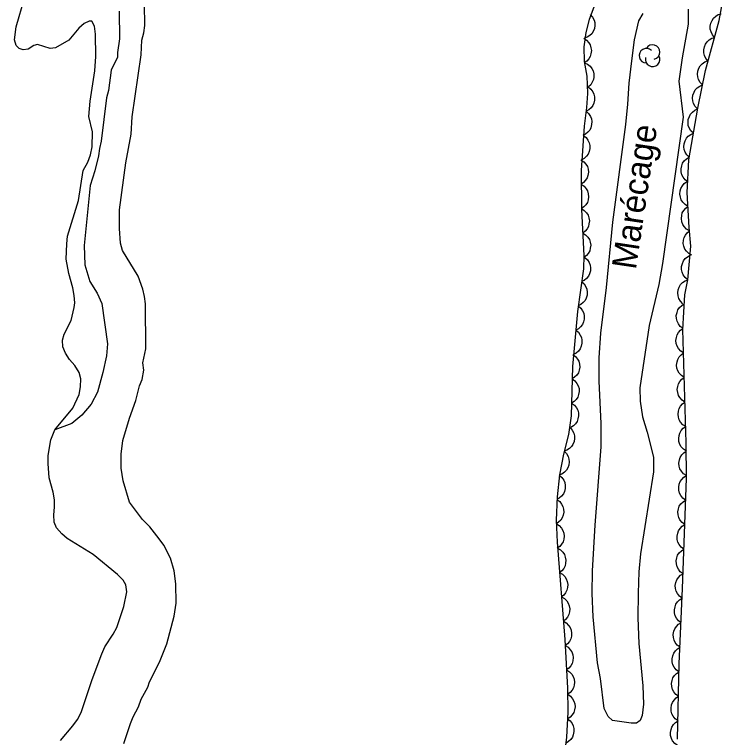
# Model space of a CAD drawing. Extents: x 282461 to 284471, y 5554090 to 5557646.
# Drawn here: x 284159.2 to 284246, y 5556638.1 to 5556726.7 of the extents above; entities that cross this region are included whole.
import ezdxf

# ---------------------------------------------------------------- set-up
doc = ezdxf.new("R2010")
doc.units = 0
for name, color, linetype in [('Niveau 1', 7, 'Continuous'), ('Niveau 4', 7, 'Continuous'), ('Niveau 44', 7, 'Continuous'), ('Niveau 7', 7, 'Continuous')]:
    doc.layers.add(name, color=color, linetype=linetype)

msp = doc.modelspace()

# ---------------------------------------------------------------- linework, layer by layer
at = {"layer": 'Niveau 1'}
for points in [[(284174.36, 5556694.66), (284172.43, 5556697.81), (284172.2, 5556698.72), (284172.08, 5556700.52), (284172.08, 5556702.78), (284172.85, 5556708.55), (284173.52, 5556712.05), (284173.62, 5556714.2), (284174.73, 5556721.77), (284174.84, 5556723.58), (284175.06, 5556724.48), (284175.17, 5556725.39), (284175.16, 5556727.99)], [(284172.62, 5556637.38), (284173.41, 5556639.86), (284173.74, 5556640.66), (284174.42, 5556641.9), (284174.75, 5556642.81), (284175.54, 5556644.28), (284175.76, 5556644.96), (284177, 5556647.34), (284177.9, 5556649.6), (284178.79, 5556652.99), (284179.01, 5556654.58), (284179, 5556656.95), (284178.77, 5556658.53), (284178.32, 5556660.11), (284177.52, 5556661.69), (284176.95, 5556662.48), (284175.82, 5556663.94), (284174.91, 5556664.84), (284173.32, 5556666.98), (284172.52, 5556669.57), (284172.29, 5556671.15), (284172.28, 5556672.85), (284172.51, 5556674.54), (284173.29, 5556677.26), (284174.07, 5556679.41), (284174.52, 5556681.22), (284174.86, 5556682.01), (284175.08, 5556683.14), (284174.96, 5556684.04), (284175.3, 5556685.74), (284175.28, 5556691.27), (284175.16, 5556692.18), (284174.93, 5556693.08), (284174.36, 5556694.66)]]:
    msp.add_lwpolyline(points, dxfattribs=at)
at = {"layer": 'Niveau 4'}
for points in [[(284163.32, 5556672.67), (284163.65, 5556674.59), (284164.17, 5556675.85), (284166.35, 5556678.5), (284167.14, 5556680.14), (284167.31, 5556681.1), (284167.36, 5556682.07), (284167.13, 5556682.86), (284166.62, 5556683.7), (284165.94, 5556684.43), (284165.48, 5556685.22), (284165.14, 5556686.01), (284165.08, 5556686.8), (284165.31, 5556687.54), (284166.15, 5556689.24), (284166.54, 5556690.82), (284166.6, 5556691.39), (284166.54, 5556692.29), (284166.36, 5556693.25), (284165.85, 5556695), (284165.56, 5556696.75), (284165.61, 5556698.62), (284165.72, 5556699.58), (284167.07, 5556703.93), (284167.62, 5556707.61), (284168.18, 5556708.63), (284168.52, 5556709.54), (284168.74, 5556710.5), (284168.79, 5556712.36), (284168.33, 5556714.22), (284168.5, 5556716.09), (284169.05, 5556719.82), (284169.16, 5556721.57), (284169.15, 5556724.34), (284169.03, 5556725.3), (284168.69, 5556725.92), (284168.35, 5556725.92), (284167.73, 5556725.64), (284167.11, 5556725.07), (284165.87, 5556723.6), (284164.24, 5556722.63), (284163.56, 5556722.57), (284162.03, 5556723.07), (284161.58, 5556722.95), (284160.9, 5556722.5), (284160.28, 5556722.38), (284159.77, 5556722.55), (284159.43, 5556722.95), (284159.2, 5556723.62), (284159.42, 5556725.21), (284160.43, 5556728.77)], [(284164.84, 5556637.74), (284166.36, 5556639.56), (284166.93, 5556640.35), (284167.38, 5556641.2), (284168.72, 5556645.22), (284169.9, 5556648.39), (284170.29, 5556649.24), (284171.3, 5556650.77), (284171.75, 5556651.62), (284172.6, 5556654.17), (284172.99, 5556655.98), (284172.87, 5556656.83), (284172.53, 5556657.39), (284171.85, 5556658.12), (284168.84, 5556660.54), (284165.67, 5556662.5), (284164.99, 5556663.07), (284164.36, 5556663.8), (284164.08, 5556664.53), (284164.02, 5556665.43), (284164.13, 5556666.34), (284164.13, 5556667.24), (284163.95, 5556668.2), (284163.44, 5556669.95), (284163.32, 5556671.7), (284163.32, 5556672.67)]]:
    msp.add_lwpolyline(points, dxfattribs=at)
at = {"layer": 'Niveau 44'}
for points in [[(284240.52, 5556637.91), (284240.73, 5556647.16), (284241.13, 5556656.37), (284241.59, 5556669.85), (284241.56, 5556674.24), (284241.18, 5556688.14), (284241.39, 5556692.39), (284241.76, 5556694.22), (284242.15, 5556698.35), (284241.94, 5556700.62), (284241.7, 5556704.9), (284241.9, 5556708.92), (284242.98, 5556715.26), (284243.93, 5556719.86), (284245.62, 5556725.99), (284246.03, 5556728.22)], [(284230.25, 5556727.63), (284229.67, 5556726.13), (284229.28, 5556724.53), (284229.03, 5556722.76), (284229.08, 5556720.96), (284229.38, 5556719.17), (284229.49, 5556717.04), (284229.36, 5556715.33), (284229.05, 5556713.03), (284228.68, 5556707.62), (284228.73, 5556702.84), (284229.03, 5556697.18), (284228.96, 5556695.58), (284228.25, 5556690.33), (284227.63, 5556683.58), (284227.48, 5556677.54), (284227.12, 5556675.25), (284226.53, 5556672.86), (284226.02, 5556670.32), (284225.73, 5556667.61), (284225.63, 5556664.77), (284225.74, 5556662.08), (284226.69, 5556650.12), (284227.03, 5556644.19), (284227.05, 5556641.24), (284226.88, 5556638.16), (284226.21, 5556632.4)], [(284245.05, 5556723.93), (284244.78, 5556724.25), (284244.62, 5556724.62), (284244.53, 5556724.94), (284244.53, 5556725.29), (284244.6, 5556725.65), (284244.76, 5556726), (284244.93, 5556726.28), (284245.19, 5556726.52), (284245.51, 5556726.71), (284245.85, 5556726.83)], [(284229.81, 5556726.72), (284230.09, 5556726.41), (284230.27, 5556726.04), (284230.37, 5556725.73), (284230.37, 5556725.38), (284230.32, 5556725.01), (284230.17, 5556724.66), (284230.01, 5556724.38), (284229.75, 5556724.14), (284229.44, 5556723.94), (284229.1, 5556723.81)], [(284229, 5556723.81), (284229.35, 5556723.58), (284229.62, 5556723.27), (284229.8, 5556723), (284229.89, 5556722.66), (284229.94, 5556722.3), (284229.88, 5556721.92), (284229.8, 5556721.6), (284229.62, 5556721.3), (284229.38, 5556721.03), (284229.08, 5556720.82)], [(284244.25, 5556721.03), (284243.98, 5556721.35), (284243.82, 5556721.72), (284243.73, 5556722.04), (284243.73, 5556722.39), (284243.8, 5556722.76), (284243.96, 5556723.1), (284244.13, 5556723.38), (284244.39, 5556723.62), (284244.71, 5556723.81), (284245.05, 5556723.93)], [(284229.1, 5556720.82), (284229.48, 5556720.65), (284229.79, 5556720.38), (284230, 5556720.13), (284230.15, 5556719.81), (284230.24, 5556719.45), (284230.24, 5556719.07), (284230.2, 5556718.75), (284230.06, 5556718.43), (284229.86, 5556718.12), (284229.6, 5556717.87)], [(284243.57, 5556718.1), (284243.27, 5556718.4), (284243.09, 5556718.76), (284242.98, 5556719.08), (284242.96, 5556719.43), (284243, 5556719.8), (284243.14, 5556720.15), (284243.29, 5556720.44), (284243.54, 5556720.69), (284243.84, 5556720.91), (284244.18, 5556721.05)], [(284242.96, 5556715.16), (284242.67, 5556715.46), (284242.48, 5556715.82), (284242.37, 5556716.13), (284242.35, 5556716.48), (284242.39, 5556716.85), (284242.53, 5556717.21), (284242.68, 5556717.5), (284242.93, 5556717.75), (284243.23, 5556717.96), (284243.57, 5556718.1)], [(284229.55, 5556717.85), (284229.88, 5556717.59), (284230.11, 5556717.26), (284230.26, 5556716.96), (284230.32, 5556716.62), (284230.33, 5556716.25), (284230.23, 5556715.88), (284230.12, 5556715.58), (284229.91, 5556715.3), (284229.64, 5556715.05), (284229.32, 5556714.87)], [(284229.3, 5556714.87), (284229.61, 5556714.59), (284229.82, 5556714.25), (284229.95, 5556713.95), (284230, 5556713.6), (284229.98, 5556713.23), (284229.86, 5556712.86), (284229.74, 5556712.57), (284229.51, 5556712.3), (284229.22, 5556712.07), (284228.9, 5556711.91)], [(284242.46, 5556712.19), (284242.15, 5556712.48), (284241.95, 5556712.84), (284241.83, 5556713.14), (284241.8, 5556713.49), (284241.83, 5556713.86), (284241.96, 5556714.23), (284242.1, 5556714.52), (284242.34, 5556714.78), (284242.63, 5556715.01), (284242.96, 5556715.16)], [(284228.97, 5556711.9), (284229.3, 5556711.64), (284229.53, 5556711.31), (284229.69, 5556711.02), (284229.75, 5556710.67), (284229.76, 5556710.31), (284229.67, 5556709.93), (284229.56, 5556709.63), (284229.35, 5556709.35), (284229.08, 5556709.1), (284228.77, 5556708.91)], [(284241.95, 5556709.23), (284241.65, 5556709.52), (284241.45, 5556709.87), (284241.33, 5556710.18), (284241.3, 5556710.53), (284241.33, 5556710.9), (284241.45, 5556711.26), (284241.59, 5556711.56), (284241.83, 5556711.81), (284242.13, 5556712.04), (284242.46, 5556712.19)], [(284241.77, 5556706.23), (284241.43, 5556706.48), (284241.19, 5556706.81), (284241.03, 5556707.1), (284240.96, 5556707.44), (284240.95, 5556707.81), (284241.03, 5556708.19), (284241.13, 5556708.5), (284241.34, 5556708.78), (284241.61, 5556709.04), (284241.92, 5556709.23)], [(284228.67, 5556708.92), (284229.01, 5556708.69), (284229.27, 5556708.38), (284229.45, 5556708.1), (284229.54, 5556707.76), (284229.58, 5556707.39), (284229.52, 5556707.01), (284229.43, 5556706.7), (284229.24, 5556706.41), (284228.99, 5556706.13), (284228.7, 5556705.93)], [(284228.7, 5556705.93), (284229.05, 5556705.7), (284229.3, 5556705.38), (284229.48, 5556705.11), (284229.57, 5556704.77), (284229.61, 5556704.4), (284229.55, 5556704.02), (284229.46, 5556703.71), (284229.27, 5556703.41), (284229.02, 5556703.14), (284228.73, 5556702.94)], [(284241.79, 5556703.22), (284241.43, 5556703.44), (284241.16, 5556703.74), (284240.97, 5556704.01), (284240.86, 5556704.35), (284240.81, 5556704.71), (284240.85, 5556705.1), (284240.92, 5556705.42), (284241.1, 5556705.72), (284241.34, 5556706.01), (284241.63, 5556706.23)], [(284228.72, 5556702.94), (284229.08, 5556702.72), (284229.35, 5556702.42), (284229.54, 5556702.15), (284229.65, 5556701.81), (284229.7, 5556701.45), (284229.65, 5556701.07), (284229.58, 5556700.75), (284229.41, 5556700.45), (284229.17, 5556700.17), (284228.88, 5556699.95)], [(284241.96, 5556700.22), (284241.6, 5556700.44), (284241.33, 5556700.74), (284241.14, 5556701.01), (284241.03, 5556701.34), (284240.98, 5556701.71), (284241.02, 5556702.09), (284241.09, 5556702.41), (284241.27, 5556702.72), (284241.51, 5556703), (284241.79, 5556703.22)], [(284242.25, 5556697.23), (284241.89, 5556697.43), (284241.6, 5556697.72), (284241.4, 5556697.99), (284241.28, 5556698.32), (284241.22, 5556698.68), (284241.25, 5556699.06), (284241.31, 5556699.39), (284241.47, 5556699.7), (284241.7, 5556699.99), (284241.98, 5556700.22)], [(284228.88, 5556699.95), (284229.24, 5556699.73), (284229.51, 5556699.43), (284229.7, 5556699.16), (284229.81, 5556698.83), (284229.86, 5556698.46), (284229.81, 5556698.08), (284229.74, 5556697.77), (284229.56, 5556697.46), (284229.33, 5556697.18), (284229.04, 5556696.96)], [(284229.15, 5556696.95), (284229.46, 5556696.67), (284229.67, 5556696.33), (284229.8, 5556696.02), (284229.84, 5556695.68), (284229.82, 5556695.31), (284229.71, 5556694.94), (284229.58, 5556694.65), (284229.35, 5556694.38), (284229.07, 5556694.15), (284228.74, 5556693.99)], [(284241.76, 5556694.23), (284241.44, 5556694.5), (284241.21, 5556694.84), (284241.07, 5556695.14), (284241.01, 5556695.48), (284241.01, 5556695.85), (284241.11, 5556696.23), (284241.23, 5556696.53), (284241.45, 5556696.81), (284241.73, 5556697.05), (284242.04, 5556697.23)], [(284228.74, 5556693.99), (284229.06, 5556693.71), (284229.27, 5556693.36), (284229.4, 5556693.06), (284229.44, 5556692.71), (284229.42, 5556692.34), (284229.31, 5556691.98), (284229.18, 5556691.68), (284228.95, 5556691.42), (284228.67, 5556691.18), (284228.34, 5556691.02)], [(284241.17, 5556691.28), (284240.87, 5556691.58), (284240.68, 5556691.94), (284240.57, 5556692.26), (284240.55, 5556692.61), (284240.59, 5556692.98), (284240.73, 5556693.33), (284240.88, 5556693.63), (284241.13, 5556693.88), (284241.43, 5556694.09), (284241.76, 5556694.23)], [(284228.31, 5556691.03), (284228.64, 5556690.76), (284228.86, 5556690.42), (284229.01, 5556690.13), (284229.06, 5556689.78), (284229.06, 5556689.41), (284228.97, 5556689.05), (284228.85, 5556688.74), (284228.63, 5556688.47), (284228.35, 5556688.22), (284228.04, 5556688.05)], [(284241.19, 5556688.26), (284240.85, 5556688.51), (284240.61, 5556688.84), (284240.45, 5556689.13), (284240.38, 5556689.48), (284240.36, 5556689.85), (284240.45, 5556690.22), (284240.55, 5556690.53), (284240.76, 5556690.82), (284241.03, 5556691.08), (284241.33, 5556691.26)], [(284228.04, 5556688.05), (284228.36, 5556687.78), (284228.59, 5556687.45), (284228.73, 5556687.15), (284228.79, 5556686.8), (284228.79, 5556686.44), (284228.69, 5556686.07), (284228.58, 5556685.76), (284228.36, 5556685.49), (284228.08, 5556685.24), (284227.77, 5556685.07)], [(284241.26, 5556685.25), (284240.91, 5556685.48), (284240.64, 5556685.79), (284240.46, 5556686.07), (284240.36, 5556686.4), (284240.32, 5556686.77), (284240.37, 5556687.15), (284240.45, 5556687.47), (284240.64, 5556687.77), (284240.88, 5556688.05), (284241.18, 5556688.26)], [(284241.34, 5556682.25), (284240.99, 5556682.47), (284240.72, 5556682.78), (284240.54, 5556683.06), (284240.44, 5556683.4), (284240.4, 5556683.77), (284240.45, 5556684.15), (284240.53, 5556684.46), (284240.72, 5556684.76), (284240.97, 5556685.04), (284241.26, 5556685.25)], [(284227.67, 5556685.07), (284228.01, 5556684.83), (284228.25, 5556684.51), (284228.42, 5556684.23), (284228.5, 5556683.88), (284228.52, 5556683.52), (284228.45, 5556683.14), (284228.35, 5556682.83), (284228.15, 5556682.54), (284227.89, 5556682.28), (284227.59, 5556682.08)], [(284227.59, 5556682.08), (284227.93, 5556681.84), (284228.18, 5556681.52), (284228.34, 5556681.24), (284228.43, 5556680.89), (284228.45, 5556680.53), (284228.37, 5556680.15), (284228.28, 5556679.84), (284228.08, 5556679.55), (284227.82, 5556679.29), (284227.52, 5556679.09)], [(284241.42, 5556679.24), (284241.07, 5556679.47), (284240.8, 5556679.78), (284240.62, 5556680.05), (284240.53, 5556680.39), (284240.48, 5556680.76), (284240.54, 5556681.14), (284240.62, 5556681.46), (284240.8, 5556681.76), (284241.05, 5556682.04), (284241.34, 5556682.25)], [(284227.52, 5556679.09), (284227.86, 5556678.85), (284228.11, 5556678.53), (284228.27, 5556678.24), (284228.35, 5556677.9), (284228.37, 5556677.54), (284228.3, 5556677.16), (284228.2, 5556676.85), (284228, 5556676.56), (284227.75, 5556676.3), (284227.44, 5556676.1)], [(284241.51, 5556676.23), (284241.15, 5556676.46), (284240.89, 5556676.77), (284240.71, 5556677.05), (284240.61, 5556677.39), (284240.57, 5556677.75), (284240.62, 5556678.13), (284240.7, 5556678.45), (284240.89, 5556678.75), (284241.13, 5556679.03), (284241.42, 5556679.24)], [(284227.33, 5556676.11), (284227.61, 5556675.8), (284227.78, 5556675.43), (284227.88, 5556675.11), (284227.89, 5556674.76), (284227.83, 5556674.4), (284227.68, 5556674.05), (284227.52, 5556673.77), (284227.26, 5556673.53), (284226.95, 5556673.33), (284226.61, 5556673.2)], [(284241.59, 5556673.23), (284241.23, 5556673.45), (284240.97, 5556673.76), (284240.79, 5556674.04), (284240.69, 5556674.38), (284240.65, 5556674.75), (284240.7, 5556675.13), (284240.78, 5556675.44), (284240.97, 5556675.74), (284241.21, 5556676.02), (284241.51, 5556676.23)], [(284226.6, 5556673.2), (284226.89, 5556672.91), (284227.08, 5556672.55), (284227.19, 5556672.24), (284227.21, 5556671.89), (284227.17, 5556671.52), (284227.04, 5556671.17), (284226.89, 5556670.88), (284226.64, 5556670.63), (284226.34, 5556670.41), (284226.01, 5556670.27)], [(284241.59, 5556670.22), (284241.24, 5556670.45), (284240.98, 5556670.77), (284240.81, 5556671.05), (284240.71, 5556671.39), (284240.68, 5556671.76), (284240.74, 5556672.14), (284240.83, 5556672.45), (284241.02, 5556672.75), (284241.27, 5556673.02), (284241.57, 5556673.23)], [(284226.01, 5556670.27), (284226.33, 5556670), (284226.55, 5556669.66), (284226.69, 5556669.36), (284226.75, 5556669.02), (284226.74, 5556668.65), (284226.64, 5556668.28), (284226.52, 5556667.98), (284226.29, 5556667.71), (284226.01, 5556667.47), (284225.7, 5556667.3)], [(284241.5, 5556667.21), (284241.16, 5556667.46), (284240.92, 5556667.79), (284240.75, 5556668.07), (284240.67, 5556668.42), (284240.66, 5556668.79), (284240.73, 5556669.16), (284240.83, 5556669.48), (284241.04, 5556669.76), (284241.3, 5556670.03), (284241.6, 5556670.22)], [(284225.72, 5556667.3), (284226.06, 5556667.05), (284226.3, 5556666.73), (284226.46, 5556666.44), (284226.54, 5556666.1), (284226.56, 5556665.73), (284226.48, 5556665.36), (284226.38, 5556665.05), (284226.18, 5556664.76), (284225.92, 5556664.5), (284225.61, 5556664.31)], [(284241.4, 5556664.21), (284241.06, 5556664.46), (284240.81, 5556664.78), (284240.65, 5556665.07), (284240.57, 5556665.41), (284240.55, 5556665.78), (284240.63, 5556666.16), (284240.73, 5556666.47), (284240.93, 5556666.76), (284241.19, 5556667.02), (284241.5, 5556667.21)], [(284225.65, 5556664.31), (284226, 5556664.09), (284226.27, 5556663.78), (284226.45, 5556663.51), (284226.56, 5556663.17), (284226.6, 5556662.81), (284226.56, 5556662.43), (284226.48, 5556662.11), (284226.3, 5556661.81), (284226.06, 5556661.53), (284225.77, 5556661.32)], [(284241.29, 5556661.2), (284240.96, 5556661.45), (284240.71, 5556661.77), (284240.55, 5556662.06), (284240.47, 5556662.41), (284240.45, 5556662.78), (284240.53, 5556663.15), (284240.63, 5556663.46), (284240.83, 5556663.75), (284241.09, 5556664.02), (284241.4, 5556664.21)], [(284225.8, 5556661.32), (284226.16, 5556661.11), (284226.44, 5556660.82), (284226.64, 5556660.55), (284226.75, 5556660.22), (284226.81, 5556659.86), (284226.78, 5556659.48), (284226.72, 5556659.16), (284226.55, 5556658.85), (284226.32, 5556658.56), (284226.04, 5556658.34)], [(284241.19, 5556658.2), (284240.85, 5556658.44), (284240.61, 5556658.77), (284240.45, 5556659.06), (284240.37, 5556659.4), (284240.35, 5556659.77), (284240.42, 5556660.15), (284240.52, 5556660.46), (284240.73, 5556660.75), (284240.99, 5556661.01), (284241.29, 5556661.2)], [(284226.04, 5556658.34), (284226.4, 5556658.13), (284226.68, 5556657.84), (284226.87, 5556657.57), (284226.99, 5556657.24), (284227.05, 5556656.88), (284227.02, 5556656.5), (284226.95, 5556656.18), (284226.78, 5556655.87), (284226.55, 5556655.58), (284226.27, 5556655.36)], [(284241.09, 5556655.19), (284240.75, 5556655.44), (284240.51, 5556655.76), (284240.34, 5556656.05), (284240.26, 5556656.4), (284240.24, 5556656.77), (284240.32, 5556657.14), (284240.42, 5556657.45), (284240.63, 5556657.74), (284240.89, 5556658.01), (284241.19, 5556658.2)], [(284226.27, 5556655.36), (284226.64, 5556655.15), (284226.92, 5556654.86), (284227.11, 5556654.59), (284227.23, 5556654.26), (284227.29, 5556653.9), (284227.25, 5556653.52), (284227.19, 5556653.2), (284227.02, 5556652.89), (284226.79, 5556652.6), (284226.51, 5556652.37)], [(284240.95, 5556652.19), (284240.61, 5556652.44), (284240.37, 5556652.76), (284240.21, 5556653.05), (284240.13, 5556653.4), (284240.12, 5556653.77), (284240.2, 5556654.14), (284240.3, 5556654.46), (284240.51, 5556654.74), (284240.77, 5556655), (284241.08, 5556655.19)], [(284226.51, 5556652.37), (284226.87, 5556652.17), (284227.15, 5556651.87), (284227.35, 5556651.61), (284227.46, 5556651.28), (284227.52, 5556650.91), (284227.49, 5556650.53), (284227.43, 5556650.21), (284227.26, 5556649.91), (284227.03, 5556649.62), (284226.75, 5556649.39)], [(284240.82, 5556649.18), (284240.48, 5556649.43), (284240.24, 5556649.76), (284240.08, 5556650.05), (284240, 5556650.39), (284239.99, 5556650.76), (284240.07, 5556651.14), (284240.17, 5556651.45), (284240.38, 5556651.74), (284240.64, 5556652), (284240.95, 5556652.19)], [(284226.73, 5556649.39), (284227.09, 5556649.18), (284227.36, 5556648.88), (284227.55, 5556648.61), (284227.66, 5556648.27), (284227.71, 5556647.91), (284227.67, 5556647.53), (284227.6, 5556647.21), (284227.42, 5556646.91), (284227.19, 5556646.62), (284226.9, 5556646.4)], [(284240.69, 5556646.18), (284240.35, 5556646.43), (284240.11, 5556646.76), (284239.95, 5556647.05), (284239.87, 5556647.39), (284239.86, 5556647.76), (284239.94, 5556648.14), (284240.04, 5556648.45), (284240.25, 5556648.73), (284240.51, 5556648.99), (284240.82, 5556649.18)], [(284226.9, 5556646.4), (284227.26, 5556646.19), (284227.53, 5556645.89), (284227.72, 5556645.62), (284227.83, 5556645.29), (284227.88, 5556644.92), (284227.84, 5556644.54), (284227.77, 5556644.23), (284227.59, 5556643.92), (284227.36, 5556643.64), (284227.07, 5556643.42)], [(284240.64, 5556643.17), (284240.3, 5556643.41), (284240.05, 5556643.74), (284239.88, 5556644.02), (284239.8, 5556644.37), (284239.78, 5556644.73), (284239.85, 5556645.11), (284239.94, 5556645.42), (284240.15, 5556645.72), (284240.4, 5556645.98), (284240.71, 5556646.18)], [(284227.04, 5556643.42), (284227.38, 5556643.19), (284227.64, 5556642.87), (284227.81, 5556642.59), (284227.9, 5556642.25), (284227.94, 5556641.89), (284227.88, 5556641.51), (284227.79, 5556641.2), (284227.6, 5556640.9), (284227.35, 5556640.63), (284227.06, 5556640.43)], [(284240.57, 5556640.16), (284240.23, 5556640.41), (284239.98, 5556640.73), (284239.81, 5556641.02), (284239.73, 5556641.36), (284239.71, 5556641.73), (284239.78, 5556642.11), (284239.88, 5556642.42), (284240.08, 5556642.71), (284240.34, 5556642.98), (284240.64, 5556643.17)], [(284227.01, 5556640.43), (284227.34, 5556640.18), (284227.57, 5556639.85), (284227.73, 5556639.56), (284227.8, 5556639.21), (284227.81, 5556638.85), (284227.73, 5556638.47), (284227.62, 5556638.16), (284227.41, 5556637.88), (284227.15, 5556637.63), (284226.84, 5556637.44)], [(284240.5, 5556637.16), (284240.16, 5556637.4), (284239.91, 5556637.72), (284239.75, 5556638.01), (284239.66, 5556638.35), (284239.64, 5556638.72), (284239.71, 5556639.1), (284239.81, 5556639.41), (284240.01, 5556639.7), (284240.27, 5556639.97), (284240.57, 5556640.16)]]:
    msp.add_lwpolyline(points, dxfattribs=at)
for centre, start, end in [((284236.688, 5556721.687), 44.11537, 269.80396), ((284237.452, 5556722.131), 282.26917, 149.72625), ((284237.452, 5556721.243), 166.93686, 29.62122)]:
    msp.add_arc(centre, 0.888, start, end, dxfattribs=at)
at = {"layer": 'Niveau 7'}
for points in [[(284172.05, 5556727.15), (284172.07, 5556723.76), (284171.84, 5556722.07), (284171.85, 5556721.5), (284171.06, 5556719.92), (284170.73, 5556717.43), (284170.5, 5556716.52), (284169.84, 5556711.21), (284169.62, 5556710.3), (284169.51, 5556709.4), (284169.06, 5556707.59), (284168.5, 5556705.78), (284167.73, 5556698.43), (284167.85, 5556696.05), (284168.43, 5556694.02), (284169.34, 5556692.56), (284169.9, 5556691.32), (284170.6, 5556686.35), (284170.49, 5556684.88), (284170.04, 5556682.84), (284169.37, 5556680.46), (284168.59, 5556678.99), (284167.46, 5556677.63), (284166.22, 5556676.61), (284164.17, 5556675.85)], [(284241.19, 5556714.14), (284238.65, 5556696.2), (284238.2, 5556693.63), (284237.02, 5556688.62), (284235.9, 5556680.96), (284235.93, 5556679.36), (284236.21, 5556677.42), (284236.78, 5556675.54), (284237.56, 5556672.48), (284237.58, 5556670.69), (284235.98, 5556660.65), (284235.78, 5556658.41), (284235.67, 5556655.81), (284235.65, 5556652.77), (284235.77, 5556649.63), (284236.25, 5556644.45), (284236.34, 5556642.22), (284236.19, 5556640.84), (284235.94, 5556640.2), (284235.49, 5556639.88), (284234.84, 5556639.87), (284232.55, 5556640.2), (284232, 5556640.68), (284231.5, 5556641.69), (284231.08, 5556645.35), (284230.7, 5556647.28), (284230.15, 5556652.93), (284230.03, 5556655.79), (284230.08, 5556658.56), (284230.4, 5556664.15), (284231.13, 5556673.74), (284231.14, 5556676.61), (284230.9, 5556681.8), (284230.89, 5556684.64), (284231.11, 5556687.66), (284231.8, 5556693.29), (284232.57, 5556701.26), (284234.17, 5556713.24), (284234.42, 5556715.76), (284234.57, 5556718.31), (284234.89, 5556721.07), (284235.24, 5556723.62), (284235.78, 5556725.97), (284236.31, 5556726.86)], [(284241.8, 5556727.38), (284241.81, 5556725.56), (284241.09, 5556721.4), (284240.69, 5556718.58), (284241.19, 5556714.14)]]:
    msp.add_lwpolyline(points, dxfattribs=at)

# ---------------------------------------------------------------- texts
msp.add_text('Marécage', height=2.9999, rotation=81.51387, dxfattribs=at).set_placement((284235.4, 5556695.38))

doc.saveas('drawing.dxf')
